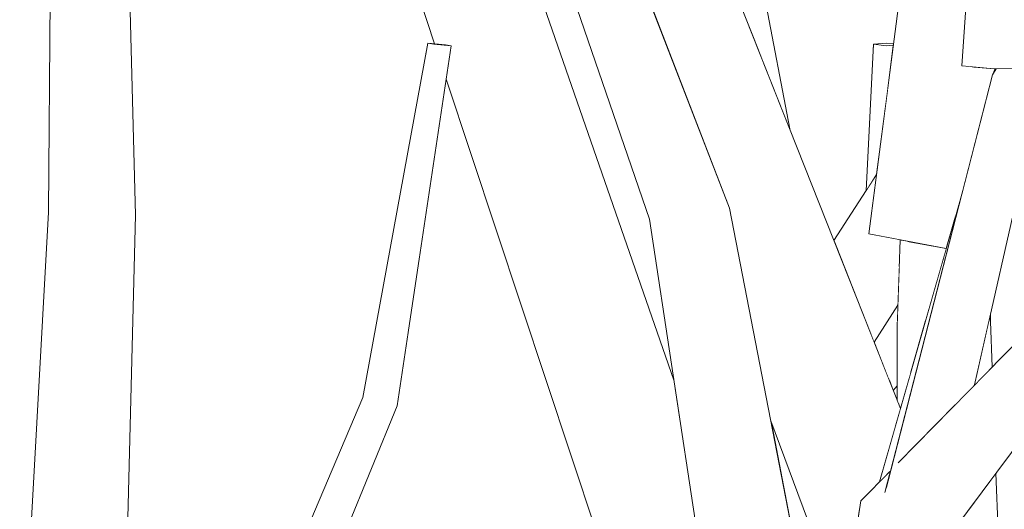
# Model space of a CAD drawing. Extents: x -289599 to -184549, y 66678 to 295474.
# Tile 426 of 656: x -261595 to -261496, y 72111 to 72160. Entities that reach past the tile are written whole.
import ezdxf

# ---------------------------------------------------------------- set-up
doc = ezdxf.new("R2010")
doc.units = 0
doc.header["$MEASUREMENT"] = 0
doc.linetypes.add('Wipeout_Contour', pattern=[1000, 0, -1000])
doc.layers.add('arch drzewa', color=8, linetype='Continuous')
doc.layers.add('arch drzewa_Nr_Pióra__4', color=8, linetype='Continuous', lineweight=9)

msp = doc.modelspace()

# ---------------------------------------------------------------- wipeouts: each hides what was drawn before it
at = {"color": 254, "linetype": 'Wipeout_Contour', "lineweight": 0, "ltscale": 1274033.37098271}
msp.add_wipeout([(-261523.432, 72141.17), (-261529.171, 72140.774), (-261515.206, 72092.001), (-261514.373, 72094.526)], dxfattribs=at).dxf.layer = 'arch drzewa'
at = {"color": 254, "linetype": 'Wipeout_Contour', "lineweight": 0, "ltscale": 955487.032868}
msp.add_wipeout([(-261505.62, 72129.773), (-261505.12, 72124.489), (-261503.585, 72129.861)], dxfattribs=at).dxf.layer = 'arch drzewa'
at = {"color": 254, "linetype": 'Wipeout_Contour', "lineweight": 0, "ltscale": 1273954.126993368}
msp.add_wipeout([(-261498.643, 72123.312), (-261496.859, 72125.129), (-261497.026, 72129.716), (-261497.192, 72129.727)], dxfattribs=at).dxf.layer = 'arch drzewa'
at = {"color": 254, "linetype": 'Wipeout_Contour', "lineweight": 0, "ltscale": 955641.563397}
msp.add_wipeout([(-261570.573, 72088.351), (-261557.077, 72121.196), (-261559.314, 72121.76)], dxfattribs=at).dxf.layer = 'arch drzewa'
at = {"color": 254, "linetype": 'Wipeout_Contour', "lineweight": 0, "ltscale": 1273931.780824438}
msp.add_wipeout([(-261496.466, 72114.394), (-261499.198, 72110.742), (-261498.359, 72101.269), (-261495.745, 72094.67)], dxfattribs=at).dxf.layer = 'arch drzewa'

# ---------------------------------------------------------------- next in the draw order: wipeouts: each hides what was drawn before it
at = {"color": 254, "linetype": 'Wipeout_Contour', "lineweight": 0, "ltscale": 955643.607176}
msp.add_wipeout([(-261557.077, 72121.196), (-261551.607, 72157.604), (-261553.376, 72157.762)], dxfattribs=at).dxf.layer = 'arch drzewa'
at = {"color": 254, "linetype": 'Wipeout_Contour', "lineweight": 0, "ltscale": 1592509.911315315}
msp.add_wipeout([(-261515.206, 72092.001), (-261529.171, 72140.774), (-261517.96, 72079.041), (-261517.528, 72081.502), (-261517.09, 72086.287)], dxfattribs=at).dxf.layer = 'arch drzewa'
at = {"color": 254, "linetype": 'Wipeout_Contour', "lineweight": 0, "ltscale": 955466.813435}
msp.add_wipeout([(-261497.06, 72130.313), (-261497.026, 72129.716), (-261497.027, 72130.458)], dxfattribs=at).dxf.layer = 'arch drzewa'
at = {"color": 254, "linetype": 'Wipeout_Contour', "lineweight": 0, "ltscale": 955486.938141}
msp.add_wipeout([(-261505.12, 72124.489), (-261505.62, 72129.773), (-261505.541, 72123.014)], dxfattribs=at).dxf.layer = 'arch drzewa'
at = {"color": 254, "linetype": 'Wipeout_Contour', "lineweight": 0, "ltscale": 955647.882583}
msp.add_wipeout([(-261559.314, 72121.76), (-261573.279, 72087.128), (-261570.573, 72088.351)], dxfattribs=at).dxf.layer = 'arch drzewa'

# ---------------------------------------------------------------- next in the draw order: wipeouts: each hides what was drawn before it
at = {"color": 254, "linetype": 'Wipeout_Contour', "lineweight": 0, "ltscale": 1274039.829571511}
msp.add_wipeout([(-261531.546, 72140.081), (-261518.001, 72078.917), (-261517.96, 72079.041), (-261529.171, 72140.774)], dxfattribs=at).dxf.layer = 'arch drzewa'
at = {"color": 254, "linetype": 'Wipeout_Contour', "lineweight": 0, "ltscale": 955466.420004}
msp.add_wipeout([(-261497.06, 72130.313), (-261497.192, 72129.727), (-261497.026, 72129.716)], dxfattribs=at).dxf.layer = 'arch drzewa'
at = {"color": 254, "linetype": 'Wipeout_Contour', "lineweight": 0, "ltscale": 1592480.484687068}
msp.add_wipeout([(-261506.464, 72129.304), (-261506.277, 72121.262), (-261506.14, 72120.916), (-261505.541, 72123.014), (-261505.62, 72129.773)], dxfattribs=at).dxf.layer = 'arch drzewa'
at = {"color": 254, "linetype": 'Wipeout_Contour', "lineweight": 0, "ltscale": 955647.534763}
msp.add_wipeout([(-261573.279, 72087.128), (-261559.314, 72121.76), (-261560.554, 72122.047)], dxfattribs=at).dxf.layer = 'arch drzewa'

# ---------------------------------------------------------------- next in the draw order: wipeouts: each hides what was drawn before it
at = {"color": 254, "linetype": 'Wipeout_Contour', "lineweight": 0, "ltscale": 1911217.899293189}
msp.add_wipeout([(-261547.997, 72191.556), (-261534.201, 72163.259), (-261533.378, 72164.048), (-261534.097, 72163.046), (-261523.432, 72141.17), (-261543.275, 72192.451)], dxfattribs=at).dxf.layer = 'arch drzewa'
at = {"color": 254, "linetype": 'Wipeout_Contour', "lineweight": 0, "ltscale": 955641.574351}
msp.add_wipeout([(-261553.376, 72157.762), (-261559.314, 72121.76), (-261557.077, 72121.196)], dxfattribs=at).dxf.layer = 'arch drzewa'
at = {"color": 254, "linetype": 'Wipeout_Contour', "lineweight": 0, "ltscale": 1273962.533253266}
msp.add_wipeout([(-261496.826, 72154.663), (-261500.626, 72121.292), (-261498.643, 72123.312), (-261491.506, 72154.875)], dxfattribs=at).dxf.layer = 'arch drzewa'
at = {"color": 254, "linetype": 'Wipeout_Contour', "lineweight": 0, "ltscale": 1274016.911042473}
msp.add_wipeout([(-261531.546, 72140.081), (-261521.814, 72076.368), (-261518.499, 72077.115), (-261518.001, 72078.917)], dxfattribs=at).dxf.layer = 'arch drzewa'
at = {"color": 254, "linetype": 'Wipeout_Contour', "lineweight": 0, "ltscale": 1273985.152668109}
msp.add_wipeout([(-261505.416, 72137.842), (-261505.62, 72129.773), (-261503.585, 72129.861), (-261501.52, 72137.093)], dxfattribs=at).dxf.layer = 'arch drzewa'
at = {"color": 254, "linetype": 'Wipeout_Contour', "lineweight": 0, "ltscale": 955488.398815}
msp.add_wipeout([(-261506.464, 72129.304), (-261506.474, 72121.759), (-261506.277, 72121.262)], dxfattribs=at).dxf.layer = 'arch drzewa'
at = {"color": 254, "linetype": 'Wipeout_Contour', "lineweight": 0, "ltscale": 955653.498816}
msp.add_wipeout([(-261560.554, 72122.047), (-261575.518, 72086.766), (-261573.279, 72087.128)], dxfattribs=at).dxf.layer = 'arch drzewa'

# ---------------------------------------------------------------- next in the draw order: wipeouts: each hides what was drawn before it
at = {"color": 254, "linetype": 'Wipeout_Contour', "lineweight": 0, "ltscale": 2548259.47585089}
msp.add_wipeout([(-261547.997, 72191.556), (-261529.171, 72140.774), (-261523.432, 72141.17), (-261534.097, 72163.046), (-261534.824, 72162.411), (-261534.843, 72162.43), (-261534.86, 72162.433), (-261534.201, 72163.259)], dxfattribs=at).dxf.layer = 'arch drzewa'
at = {"color": 254, "linetype": 'Wipeout_Contour', "lineweight": 0, "ltscale": 955648.481925}
msp.add_wipeout([(-261559.314, 72121.76), (-261553.376, 72157.762), (-261553.966, 72157.868)], dxfattribs=at).dxf.layer = 'arch drzewa'
at = {"color": 254, "linetype": 'Wipeout_Contour', "lineweight": 0, "ltscale": 955495.064132}
msp.add_wipeout([(-261505.441, 72137.847), (-261505.62, 72129.773), (-261505.416, 72137.842)], dxfattribs=at).dxf.layer = 'arch drzewa'
at = {"color": 254, "linetype": 'Wipeout_Contour', "lineweight": 0, "ltscale": 955500.619716}
msp.add_wipeout([(-261512.275, 72100.889), (-261519.259, 72119.686), (-261514.373, 72094.526)], dxfattribs=at).dxf.layer = 'arch drzewa'
at = {"color": 254, "linetype": 'Wipeout_Contour', "lineweight": 0, "ltscale": 2230109.427542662}
msp.add_wipeout([(-261611.351, 72111.415), (-261614.088, 72110.249), (-261574.11, 72053.096), (-261607.826, 72112.917), (-261610.755, 72111.669), (-261610.766, 72111.503), (-261611.212, 72111.404)], dxfattribs=at).dxf.layer = 'arch drzewa'

# ---------------------------------------------------------------- next in the draw order: wipeouts: each hides what was drawn before it
at = {"color": 254, "linetype": 'Wipeout_Contour', "lineweight": 0, "ltscale": 955629.911012}
msp.add_wipeout([(-261529.171, 72140.774), (-261547.997, 72191.556), (-261549.009, 72190.838)], dxfattribs=at).dxf.layer = 'arch drzewa'
at = {"color": 254, "linetype": 'Wipeout_Contour', "lineweight": 0, "ltscale": 955645.567794}
msp.add_wipeout([(-261553.966, 72157.868), (-261560.554, 72122.047), (-261559.314, 72121.76)], dxfattribs=at).dxf.layer = 'arch drzewa'
at = {"color": 254, "linetype": 'Wipeout_Contour', "lineweight": 0, "ltscale": 955715.270303}
msp.add_wipeout([(-261585.172, 72076.705), (-261583.561, 72140.477), (-261587.602, 72141.17)], dxfattribs=at).dxf.layer = 'arch drzewa'
at = {"color": 254, "linetype": 'Wipeout_Contour', "lineweight": 0, "ltscale": 1273993.129564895}
msp.add_wipeout([(-261506.156, 72137.984), (-261506.464, 72129.304), (-261505.62, 72129.773), (-261505.441, 72137.847)], dxfattribs=at).dxf.layer = 'arch drzewa'

# ---------------------------------------------------------------- next in the draw order: wipeouts: each hides what was drawn before it
at = {"color": 254, "linetype": 'Wipeout_Contour', "lineweight": 0, "ltscale": 955601.671548}
msp.add_wipeout([(-261549.009, 72190.838), (-261531.546, 72140.081), (-261529.171, 72140.774)], dxfattribs=at).dxf.layer = 'arch drzewa'
at = {"color": 254, "linetype": 'Wipeout_Contour', "lineweight": 0, "ltscale": 1274198.519867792}
msp.add_wipeout([(-261551.607, 72157.604), (-261552.197, 72157.71), (-261553.966, 72157.868), (-261553.376, 72157.762)], dxfattribs=at).dxf.layer = 'arch drzewa'
at = {"color": 254, "linetype": 'Wipeout_Contour', "lineweight": 0, "ltscale": 1273973.02723221}
msp.add_wipeout([(-261507.681, 72112.564), (-261506.302, 72115.511), (-261500.626, 72121.292), (-261496.826, 72154.663)], dxfattribs=at).dxf.layer = 'arch drzewa'
at = {"color": 254, "linetype": 'Wipeout_Contour', "lineweight": 0, "ltscale": 1592831.699731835}
msp.add_wipeout([(-261587.602, 72141.17), (-261589.054, 72079.914), (-261588.351, 72078.818), (-261587.325, 72077.219), (-261585.172, 72076.705)], dxfattribs=at).dxf.layer = 'arch drzewa'

# ---------------------------------------------------------------- next in the draw order: linework, layer by layer
at = {"layer": 'arch drzewa_Nr_Pióra__4', "linetype": 'Continuous'}
msp.add_line((-261497.026, 72129.716), (-261497.027, 72130.458), dxfattribs=at)

# ---------------------------------------------------------------- next in the draw order: wipeouts: each hides what was drawn before it
at = {"color": 254, "linetype": 'Wipeout_Contour', "lineweight": 0, "ltscale": 1274320.98919347}
msp.add_wipeout([(-261585.694, 72161.906), (-261583.561, 72140.477), (-261584.146, 72163.045), (-261584.258, 72162.925)], dxfattribs=at).dxf.layer = 'arch drzewa'
at = {"color": 254, "linetype": 'Wipeout_Contour', "lineweight": 0, "ltscale": 1273968.333062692}
msp.add_wipeout([(-261496.826, 72154.663), (-261491.506, 72154.875), (-261491.301, 72155.309), (-261496.461, 72155.288)], dxfattribs=at).dxf.layer = 'arch drzewa'
at = {"color": 254, "linetype": 'Wipeout_Contour', "lineweight": 0, "ltscale": 1273978.558419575}
msp.add_wipeout([(-261508.251, 72113.527), (-261507.255, 72114.541), (-261507.315, 72113.981), (-261499.837, 72142.983)], dxfattribs=at).dxf.layer = 'arch drzewa'
at = {"color": 254, "linetype": 'Wipeout_Contour', "lineweight": 0, "ltscale": 1274294.12629234}
msp.add_wipeout([(-261592.387, 72140.774), (-261589.241, 72080.205), (-261589.054, 72079.914), (-261587.602, 72141.17)], dxfattribs=at).dxf.layer = 'arch drzewa'

# ---------------------------------------------------------------- next in the draw order: wipeouts: each hides what was drawn before it
at = {"color": 254, "linetype": 'Wipeout_Contour', "lineweight": 0, "ltscale": 2230082.221592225}
msp.add_wipeout([(-261588.735, 72192.451), (-261587.602, 72141.17), (-261583.561, 72140.477), (-261585.694, 72161.906), (-261586.583, 72161.341), (-261588.054, 72164.858), (-261586.188, 72166.869)], dxfattribs=at).dxf.layer = 'arch drzewa'
at = {"color": 254, "linetype": 'Wipeout_Contour', "lineweight": 0, "ltscale": 955484.095542}
msp.add_wipeout([(-261496.554, 72155.288), (-261496.826, 72154.663), (-261496.461, 72155.288)], dxfattribs=at).dxf.layer = 'arch drzewa'
at = {"color": 254, "linetype": 'Wipeout_Contour', "lineweight": 0, "ltscale": 1274290.390553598}
msp.add_wipeout([(-261595.154, 72090.433), (-261590.467, 72082.117), (-261589.241, 72080.205), (-261592.387, 72140.774)], dxfattribs=at).dxf.layer = 'arch drzewa'
at = {"color": 254, "linetype": 'Wipeout_Contour', "lineweight": 0, "ltscale": 955453.560507}
msp.add_wipeout([(-261503.519, 72104.964), (-261489.13, 72124.202), (-261494.25, 72125.797)], dxfattribs=at).dxf.layer = 'arch drzewa'

# ---------------------------------------------------------------- next in the draw order: linework, layer by layer
at = {"layer": 'arch drzewa_Nr_Pióra__4', "linetype": 'Continuous'}
for p, q in [((-261583.561, 72140.477), (-261584.146, 72163.045)), ((-261585.172, 72076.705), (-261583.561, 72140.477))]:
    msp.add_line(p, q, dxfattribs=at)

# ---------------------------------------------------------------- next in the draw order: wipeouts: each hides what was drawn before it
at = {"color": 254, "linetype": 'Wipeout_Contour', "lineweight": 0, "ltscale": 1911528.119144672}
msp.add_wipeout([(-261591.951, 72191.556), (-261589.511, 72163.288), (-261588.805, 72164.048), (-261589.49, 72163.046), (-261587.602, 72141.17), (-261588.735, 72192.451)], dxfattribs=at).dxf.layer = 'arch drzewa'
at = {"color": 254, "linetype": 'Wipeout_Contour', "lineweight": 0, "ltscale": 3184924.115086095}
msp.add_wipeout([(-261495.931, 72191.904), (-261496.657, 72155.287), (-261489.546, 72155.316), (-261489.953, 72157.653), (-261490.396, 72156.861), (-261490.548, 72156.896), (-261495.527, 72156.891), (-261495.123, 72157.583), (-261492.582, 72162.32), (-261491.176, 72164.66)], dxfattribs=at).dxf.layer = 'arch drzewa'
at = {"color": 254, "linetype": 'Wipeout_Contour', "lineweight": 0, "ltscale": 2229445.687112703}
msp.add_wipeout([(-261494.25, 72125.797), (-261510.991, 72106.312), (-261509.488, 72106.041), (-261509.256, 72106.52), (-261509.217, 72106.474), (-261508.4, 72105.845), (-261503.519, 72104.964)], dxfattribs=at).dxf.layer = 'arch drzewa'

# ---------------------------------------------------------------- next in the draw order: wipeouts: each hides what was drawn before it
at = {"color": 254, "linetype": 'Wipeout_Contour', "lineweight": 0, "ltscale": 955502.462011}
msp.add_wipeout([(-261496.657, 72155.287), (-261495.931, 72191.904), (-261497.349, 72192.117)], dxfattribs=at).dxf.layer = 'arch drzewa'
at = {"color": 254, "linetype": 'Wipeout_Contour', "lineweight": 0, "ltscale": 2230105.7344605}
msp.add_wipeout([(-261592.387, 72140.774), (-261587.602, 72141.17), (-261589.49, 72163.046), (-261590.277, 72162.411), (-261590.307, 72162.43), (-261589.511, 72163.288), (-261591.951, 72191.556)], dxfattribs=at).dxf.layer = 'arch drzewa'
at = {"color": 254, "linetype": 'Wipeout_Contour', "lineweight": 0, "ltscale": 955467.009831}
msp.add_wipeout([(-261493.936, 72127.816), (-261510.991, 72106.312), (-261494.25, 72125.797)], dxfattribs=at).dxf.layer = 'arch drzewa'

# ---------------------------------------------------------------- next in the draw order: linework, layer by layer
at = {"layer": 'arch drzewa_Nr_Pióra__4', "linetype": 'Continuous'}
for p, q in [((-261592.387, 72140.774), (-261591.951, 72191.556)), ((-261595.154, 72090.433), (-261592.387, 72140.774))]:
    msp.add_line(p, q, dxfattribs=at)

# ---------------------------------------------------------------- next in the draw order: wipeouts: each hides what was drawn before it
at = {"color": 254, "linetype": 'Wipeout_Contour', "lineweight": 0, "ltscale": 955497.30218}
msp.add_wipeout([(-261497.349, 72192.117), (-261499.938, 72155.588), (-261496.657, 72155.287)], dxfattribs=at).dxf.layer = 'arch drzewa'
at = {"color": 254, "linetype": 'Wipeout_Contour', "lineweight": 0, "ltscale": 2547940.520796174}
msp.add_wipeout([(-261510.143, 72111.6), (-261510.991, 72106.312), (-261493.936, 72127.816), (-261493.882, 72128.161), (-261506.302, 72115.511), (-261507.681, 72112.564), (-261507.315, 72113.981), (-261507.255, 72114.541)], dxfattribs=at).dxf.layer = 'arch drzewa'

# ---------------------------------------------------------------- next in the draw order: linework, layer by layer
at = {"layer": 'arch drzewa_Nr_Pióra__4', "linetype": 'Continuous'}
for p, q in [((-261496.859, 72125.129), (-261497.026, 72129.716)), ((-261503.519, 72104.964), (-261489.13, 72124.202)), ((-261495.745, 72094.67), (-261496.466, 72114.394))]:
    msp.add_line(p, q, dxfattribs=at)

# ---------------------------------------------------------------- next in the draw order: wipeouts: each hides what was drawn before it
at = {"color": 254, "linetype": 'Wipeout_Contour', "lineweight": 0, "ltscale": 1910970.847119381}
msp.add_wipeout([(-261498.902, 72155.493), (-261500.299, 72141.367), (-261499.837, 72142.983), (-261496.826, 72154.663), (-261496.554, 72155.288), (-261496.657, 72155.287)], dxfattribs=at).dxf.layer = 'arch drzewa'
at = {"color": 254, "linetype": 'Wipeout_Contour', "lineweight": 0, "ltscale": 1273996.945149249}
msp.add_wipeout([(-261509.296, 72128.885), (-261508.806, 72127.646), (-261506.391, 72131.365), (-261506.249, 72135.367)], dxfattribs=at).dxf.layer = 'arch drzewa'

# ---------------------------------------------------------------- next in the draw order: linework, layer by layer
at = {"layer": 'arch drzewa_Nr_Pióra__4', "linetype": 'Continuous'}
for p, q in [((-261496.826, 72154.663), (-261496.554, 72155.288)), ((-261496.826, 72154.663), (-261496.461, 72155.288)), ((-261489.546, 72155.316), (-261496.657, 72155.287))]:
    msp.add_line(p, q, dxfattribs=at)

# ---------------------------------------------------------------- next in the draw order: wipeouts: each hides what was drawn before it
at = {"color": 254, "linetype": 'Wipeout_Contour', "lineweight": 0, "ltscale": 2229502.526458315}
msp.add_wipeout([(-261498.876, 72196.259), (-261500.635, 72140.192), (-261500.299, 72141.367), (-261498.902, 72155.493), (-261499.938, 72155.588), (-261497.349, 72192.117), (-261498.75, 72197.144)], dxfattribs=at).dxf.layer = 'arch drzewa'
at = {"color": 254, "linetype": 'Wipeout_Contour', "lineweight": 0, "ltscale": 1911011.865492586}
msp.add_wipeout([(-261508.555, 72144.584), (-261512.879, 72137.931), (-261509.296, 72128.885), (-261506.249, 72135.367), (-261506.156, 72137.984), (-261509.332, 72138.595)], dxfattribs=at).dxf.layer = 'arch drzewa'

# ---------------------------------------------------------------- next in the draw order: wipeouts: each hides what was drawn before it
at = {"color": 254, "linetype": 'Wipeout_Contour', "lineweight": 0, "ltscale": 1274044.075618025}
msp.add_wipeout([(-261525.209, 72169.063), (-261527.941, 72166.044), (-261506.702, 72118.949), (-261506.14, 72120.916)], dxfattribs=at).dxf.layer = 'arch drzewa'

# ---------------------------------------------------------------- next in the draw order: wipeouts: each hides what was drawn before it
at = {"color": 254, "linetype": 'Wipeout_Contour', "lineweight": 0, "ltscale": 1911041.997430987}
msp.add_wipeout([(-261530.644, 72163.058), (-261510.28, 72110.744), (-261510.143, 72111.6), (-261508.251, 72113.527), (-261506.702, 72118.949), (-261527.941, 72166.044)], dxfattribs=at).dxf.layer = 'arch drzewa'

# ---------------------------------------------------------------- next in the draw order: wipeouts: each hides what was drawn before it
at = {"color": 254, "linetype": 'Wipeout_Contour', "lineweight": 0, "ltscale": 2229518.801256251}
msp.add_wipeout([(-261504.235, 72177.887), (-261509.332, 72138.595), (-261501.52, 72137.093), (-261500.635, 72140.192), (-261498.876, 72196.259), (-261502.645, 72172.88), (-261503.328, 72175.645)], dxfattribs=at).dxf.layer = 'arch drzewa'
at = {"color": 254, "linetype": 'Wipeout_Contour', "lineweight": 0, "ltscale": 1592570.60497334}
msp.add_wipeout([(-261531.525, 72162.085), (-261523.794, 72142.108), (-261510.415, 72109.902), (-261510.28, 72110.744), (-261530.644, 72163.058)], dxfattribs=at).dxf.layer = 'arch drzewa'
at = {"color": 254, "linetype": 'Wipeout_Contour', "lineweight": 0, "ltscale": 1273987.511717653}
msp.add_wipeout([(-261507.357, 72123.989), (-261507.239, 72123.691), (-261506.47, 72124.681), (-261506.469, 72125.404)], dxfattribs=at).dxf.layer = 'arch drzewa'

# ---------------------------------------------------------------- next in the draw order: linework, layer by layer
at = {"layer": 'arch drzewa_Nr_Pióra__4', "linetype": 'Continuous'}
for p, q in [((-261499.938, 72155.588), (-261497.349, 72192.117)), ((-261496.657, 72155.287), (-261499.938, 72155.588)), ((-261498.643, 72123.312), (-261491.506, 72154.875)), ((-261501.52, 72137.093), (-261509.332, 72138.595))]:
    msp.add_line(p, q, dxfattribs=at)

# ---------------------------------------------------------------- next in the draw order: wipeouts: each hides what was drawn before it
at = {"color": 254, "linetype": 'Wipeout_Contour', "lineweight": 0, "ltscale": 1592696.959000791}
msp.add_wipeout([(-261552.207, 72181.788), (-261528.392, 72119.428), (-261529.061, 72123.811), (-261550.402, 72185.118), (-261550.749, 72180.56)], dxfattribs=at).dxf.layer = 'arch drzewa'
at = {"color": 254, "linetype": 'Wipeout_Contour', "lineweight": 0, "ltscale": 2229644.742622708}
msp.add_wipeout([(-261521.845, 72172.779), (-261523.793, 72170.626), (-261522.904, 72167.036), (-261521.616, 72164.965), (-261522.252, 72164.407), (-261520.391, 72156.898), (-261517.348, 72149.215)], dxfattribs=at).dxf.layer = 'arch drzewa'
at = {"color": 254, "linetype": 'Wipeout_Contour', "lineweight": 0, "ltscale": 1592524.096467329}
msp.add_wipeout([(-261508.872, 72157.762), (-261508.726, 72144.321), (-261508.555, 72144.584), (-261507.702, 72151.162), (-261507.536, 72157.604)], dxfattribs=at).dxf.layer = 'arch drzewa'
at = {"color": 254, "linetype": 'Wipeout_Contour', "lineweight": 0, "ltscale": 2229527.855188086}
msp.add_wipeout([(-261510.415, 72109.902), (-261523.794, 72142.108), (-261523.432, 72141.17), (-261519.259, 72119.686), (-261512.275, 72100.889), (-261510.515, 72106.227), (-261510.991, 72106.312)], dxfattribs=at).dxf.layer = 'arch drzewa'
at = {"color": 254, "linetype": 'Wipeout_Contour', "lineweight": 0, "ltscale": 1592490.196902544}
msp.add_wipeout([(-261506.391, 72131.365), (-261508.806, 72127.646), (-261507.357, 72123.989), (-261506.469, 72125.404), (-261506.464, 72129.304)], dxfattribs=at).dxf.layer = 'arch drzewa'
at = {"color": 254, "linetype": 'Wipeout_Contour', "lineweight": 0, "ltscale": 1273985.307129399}
msp.add_wipeout([(-261506.899, 72122.833), (-261506.862, 72122.738), (-261506.472, 72123.23), (-261506.472, 72123.396)], dxfattribs=at).dxf.layer = 'arch drzewa'

# ---------------------------------------------------------------- next in the draw order: linework, layer by layer
at = {"layer": 'arch drzewa_Nr_Pióra__4', "linetype": 'Continuous'}
for p, q in [((-261514.373, 72094.526), (-261523.432, 72141.17)), ((-261506.464, 72129.304), (-261506.156, 72137.984)), ((-261508.806, 72127.646), (-261506.391, 72131.365)), ((-261512.275, 72100.889), (-261519.259, 72119.686)), ((-261510.143, 72111.6), (-261507.227, 72114.57)), ((-261510.991, 72106.312), (-261510.143, 72111.6))]:
    msp.add_line(p, q, dxfattribs=at)

# ---------------------------------------------------------------- next in the draw order: wipeouts: each hides what was drawn before it
at = {"color": 254, "linetype": 'Wipeout_Contour', "lineweight": 0, "ltscale": 2548367.244794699}
msp.add_wipeout([(-261556.595, 72189.992), (-261525.739, 72102.06), (-261528.392, 72119.428), (-261552.207, 72181.788), (-261552.509, 72182.116), (-261552.597, 72182.118), (-261552.427, 72182.365), (-261554.845, 72188.696)], dxfattribs=at).dxf.layer = 'arch drzewa'
at = {"color": 254, "linetype": 'Wipeout_Contour', "lineweight": 0, "ltscale": 1274084.094311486}
msp.add_wipeout([(-261523.207, 72164.01), (-261520.391, 72156.898), (-261522.252, 72164.407), (-261522.49, 72164.198)], dxfattribs=at).dxf.layer = 'arch drzewa'
at = {"color": 254, "linetype": 'Wipeout_Contour', "lineweight": 0, "ltscale": 955515.074302}
msp.add_wipeout([(-261508.872, 72157.762), (-261509.598, 72142.979), (-261508.726, 72144.321)], dxfattribs=at).dxf.layer = 'arch drzewa'
at = {"color": 254, "linetype": 'Wipeout_Contour', "lineweight": 0, "ltscale": 1274019.583642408}
msp.add_wipeout([(-261507.536, 72157.604), (-261507.459, 72153.03), (-261507.359, 72153.801), (-261506.859, 72157.658)], dxfattribs=at).dxf.layer = 'arch drzewa'
at = {"color": 254, "linetype": 'Wipeout_Contour', "lineweight": 0, "ltscale": 1273986.582408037}
msp.add_wipeout([(-261506.47, 72124.681), (-261507.239, 72123.691), (-261506.899, 72122.833), (-261506.472, 72123.396)], dxfattribs=at).dxf.layer = 'arch drzewa'

# ---------------------------------------------------------------- next in the draw order: linework, layer by layer
at = {"layer": 'arch drzewa_Nr_Pióra__4', "linetype": 'Continuous'}
for p, q in [((-261517.348, 72149.215), (-261521.845, 72172.779)), ((-261512.879, 72137.931), (-261508.555, 72144.584)), ((-261508.251, 72113.527), (-261499.837, 72142.983)), ((-261506.474, 72121.759), (-261506.464, 72129.304)), ((-261506.357, 72115.456), (-261493.882, 72128.161)), ((-261506.862, 72122.738), (-261506.472, 72123.23))]:
    msp.add_line(p, q, dxfattribs=at)

# ---------------------------------------------------------------- next in the draw order: wipeouts: each hides what was drawn before it
at = {"color": 254, "linetype": 'Wipeout_Contour', "lineweight": 0, "ltscale": 1592707.694633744}
msp.add_wipeout([(-261560.682, 72188.333), (-261525.508, 72100.551), (-261525.739, 72102.06), (-261556.595, 72189.992), (-261558.105, 72191.11)], dxfattribs=at).dxf.layer = 'arch drzewa'
at = {"color": 254, "linetype": 'Wipeout_Contour', "lineweight": 0, "ltscale": 955514.809854}
msp.add_wipeout([(-261507.702, 72151.162), (-261507.459, 72153.03), (-261507.536, 72157.604)], dxfattribs=at).dxf.layer = 'arch drzewa'

# ---------------------------------------------------------------- next in the draw order: linework, layer by layer
at = {"layer": 'arch drzewa_Nr_Pióra__4', "linetype": 'Continuous'}
msp.add_line((-261507.715, 72112.428), (-261496.826, 72154.663), dxfattribs=at)

# ---------------------------------------------------------------- next in the draw order: wipeouts: each hides what was drawn before it
at = {"color": 254, "linetype": 'Wipeout_Contour', "lineweight": 0, "ltscale": 2866854.502325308}
msp.add_wipeout([(-261562.713, 72186.145), (-261553.297, 72157.808), (-261552.197, 72157.71), (-261551.607, 72157.604), (-261552.112, 72154.242), (-261531.509, 72092.236), (-261524.53, 72094.149), (-261525.508, 72100.551), (-261560.682, 72188.333)], dxfattribs=at).dxf.layer = 'arch drzewa'
at = {"color": 254, "linetype": 'Wipeout_Contour', "lineweight": 0, "ltscale": 1592529.834378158}
msp.add_wipeout([(-261508.872, 72157.762), (-261507.536, 72157.604), (-261506.859, 72157.658), (-261506.843, 72157.785), (-261507.549, 72157.868)], dxfattribs=at).dxf.layer = 'arch drzewa'

# ---------------------------------------------------------------- next in the draw order: linework, layer by layer
at = {"layer": 'arch drzewa_Nr_Pióra__4', "linetype": 'Continuous'}
for p, q in [((-261523.432, 72141.17), (-261543.275, 72192.451)), ((-261531.546, 72140.081), (-261549.009, 72190.838)), ((-261553.297, 72157.808), (-261562.713, 72186.145)), ((-261529.061, 72123.811), (-261550.537, 72185.506)), ((-261509.332, 72138.595), (-261504.181, 72178.3)), ((-261506.14, 72120.916), (-261525.209, 72169.063)), ((-261560.554, 72122.047), (-261553.966, 72157.868)), ((-261557.077, 72121.196), (-261551.607, 72157.604)), ((-261553.376, 72157.762), (-261553.966, 72157.868)), ((-261553.966, 72157.868), (-261552.197, 72157.71)), ((-261551.607, 72157.604), (-261553.376, 72157.762)), ((-261552.197, 72157.71), (-261551.607, 72157.604)), ((-261509.598, 72142.979), (-261508.872, 72157.762)), ((-261508.872, 72157.762), (-261507.549, 72157.868)), ((-261507.536, 72157.604), (-261508.872, 72157.762)), ((-261507.549, 72157.868), (-261506.843, 72157.785)), ((-261506.859, 72157.658), (-261507.536, 72157.604)), ((-261531.509, 72092.236), (-261552.112, 72154.242)), ((-261521.814, 72076.368), (-261531.546, 72140.081)), ((-261575.518, 72086.766), (-261560.554, 72122.047)), ((-261570.573, 72088.351), (-261557.077, 72121.196))]:
    msp.add_line(p, q, dxfattribs=at)

doc.saveas('drawing.dxf')
